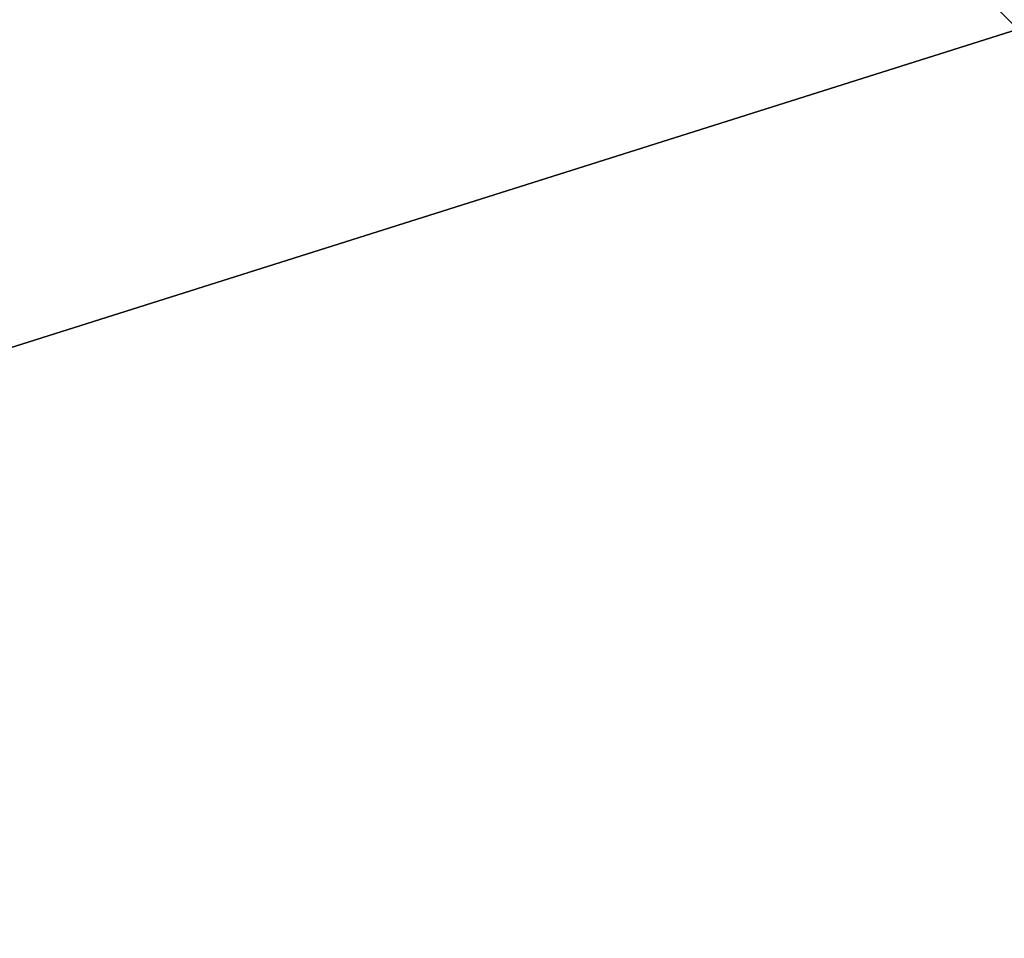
# Model space of a CAD drawing. Extents: x -200 to 200, y -434 to 356.
# Tile 707 of 1056: x -103.047 to -102.746, y 277.713 to 277.994. Entities that reach past the tile are written whole.
import ezdxf

# ---------------------------------------------------------------- set-up
doc = ezdxf.new("R2010")
doc.units = 0
doc.header["$LTSCALE"] = 52.148148
for name, color, linetype in [('1689', 7, 'CONTINUOUS'), ('360', 7, 'CONTINUOUS'), ('740', 7, 'CONTINUOUS'), ('805', 7, 'CONTINUOUS'), ('806', 7, 'CONTINUOUS'), ('825', 7, 'CONTINUOUS')]:
    doc.layers.add(name, color=color, linetype=linetype)

msp = doc.modelspace()

# ---------------------------------------------------------------- linework, layer by layer
at = {"layer": '1689', "color": 7, "linetype": 'CONTINUOUS'}
msp.add_3dface([(-100, 278.85832, 68.65), (-105.29295, 277.18463, 68.65), (-100, 277.63358, 68.62499), (-100, 278.85832, 68.65)], dxfattribs=at)
at = {"layer": '360', "color": 7, "linetype": 'CONTINUOUS'}
for points in [[(-102.99995, 278.25, 48.65), (-102.5, 277.75, 48.65), (-101.76777, 277.75, 50.41777), (-102.99995, 278.25, 48.65)], [(-102.99995, 278.25, 48.65), (-102.12117, 278.25, 46.52857), (-102.5, 277.75, 48.65), (-102.99995, 278.25, 48.65)], [(-102.12117, 278.25, 50.77143), (-102.99995, 278.25, 48.65), (-101.76777, 277.75, 50.41777), (-102.12117, 278.25, 50.77143)]]:
    msp.add_3dface(points, dxfattribs=at)
at = {"layer": '740', "color": 7, "linetype": 'CONTINUOUS'}
for points in [[(160, 279.22728, 9.91066), (-160, 279.22728, 9.91066), (-160, 275.39985, 6.85839), (160, 279.22728, 9.91066)], [(160, 275.39985, 6.85839), (160, 279.22728, 9.91066), (-160, 275.39985, 6.85839), (160, 275.39985, 6.85839)], [(160, 275.39985, -6.85839), (-160, 275.39985, -6.85839), (-160, 279.22728, -9.91066), (160, 275.39985, -6.85839)], [(160, 279.22728, -9.91066), (160, 275.39985, -6.85839), (-160, 279.22728, -9.91066), (160, 279.22728, -9.91066)]]:
    msp.add_3dface(points, dxfattribs=at)
at = {"layer": '805', "color": 7, "linetype": 'CONTINUOUS'}
msp.add_3dface([(-100, 278.85832, 68.65), (-105.46541, 278.7962, 68.65), (-105.29295, 277.18463, 68.65), (-100, 278.85832, 68.65)], dxfattribs=at)
at = {"layer": '806', "color": 7, "linetype": 'CONTINUOUS'}
msp.add_3dface([(-106.76847, 276.71304, 15.65), (-100, 279.5, 15.65), (-93.49431, 276.93976, 15.65), (-106.76847, 276.71304, 15.65)], dxfattribs=at)
at = {"layer": '825', "color": 7, "linetype": 'CONTINUOUS'}
for points in [[(-103.77831, 279.75726, 16.65), (-100, 280.5, 16.65), (-107.33381, 277.15612, 15.94289), (-103.77831, 279.75726, 16.65)], [(-100, 280.5, 16.65), (-100, 280.20711, 15.94289), (-107.33381, 277.15612, 15.94289), (-100, 280.5, 16.65)], [(-100, 280.20711, 15.94289), (-106.76847, 276.71304, 15.65), (-107.33381, 277.15612, 15.94289), (-100, 280.20711, 15.94289)], [(-100, 279.5, 15.65), (-106.76847, 276.71304, 15.65), (-100, 280.20711, 15.94289), (-100, 279.5, 15.65)]]:
    msp.add_3dface(points, dxfattribs=at)

doc.saveas('drawing.dxf')
